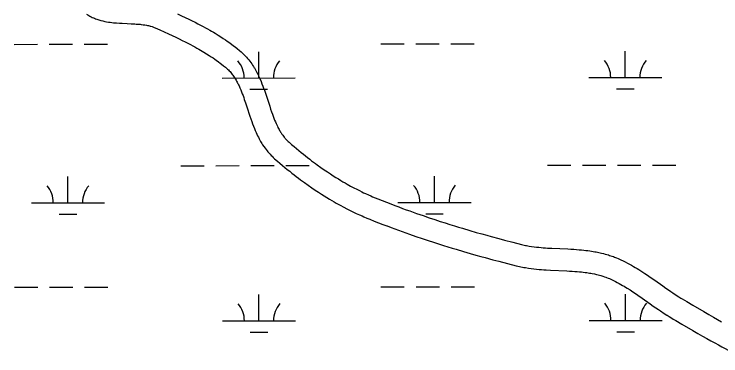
# Model space of a CAD drawing. Extents: x 3297753 to 3335611, y 652252 to 677623.
# Drawn here: x 3318699 to 3319667, y 665967 to 666435 of the extents above; entities that cross this region are included whole.
import ezdxf

# ---------------------------------------------------------------- set-up
doc = ezdxf.new("R2010")
doc.units = 0
doc.layers.add('V-ROAD-CNTR', color=7, linetype='Continuous')
doc.layers.add('V-WETL-SWMP', color=7, linetype='Continuous')

msp = doc.modelspace()

# ---------------------------------------------------------------- linework, layer by layer
at = {"layer": 'V-ROAD-CNTR'}
for points in [[(3318798.34, 666434.97), (3318799.74, 666434.08), (3318801.33, 666433.14), (3318802.91, 666432.27), (3318804.48, 666431.46), (3318806.03, 666430.71), (3318807.57, 666430.02), (3318809.09, 666429.38), (3318810.59, 666428.79), (3318812.07, 666428.25), (3318813.52, 666427.75), (3318814.96, 666427.29), (3318816.38, 666426.86), (3318817.83, 666426.46), (3318820.5, 666425.78), (3318823.15, 666425.19), (3318825.71, 666424.7), (3318828.18, 666424.28), (3318830.57, 666423.93), (3318832.87, 666423.63), (3318835.08, 666423.39), (3318837.22, 666423.18), (3318839.31, 666422.99), (3318843.21, 666422.71), (3318846.89, 666422.5), (3318853.58, 666422.19), (3318859.31, 666421.94), (3318864.2, 666421.69), (3318866.24, 666421.56), (3318868.15, 666421.42), (3318869.92, 666421.28), (3318871.54, 666421.13), (3318872.99, 666420.98), (3318875.79, 666420.64), (3318878.11, 666420.3), (3318880.08, 666419.97), (3318881.76, 666419.64), (3318883.18, 666419.33), (3318884.4, 666419.04), (3318885.44, 666418.77), (3318886.27, 666418.53), (3318887.88, 666418.04), (3318888.98, 666417.67), (3318889.73, 666417.39), (3318890.95, 666416.91), (3318892.21, 666416.37), (3318898.58, 666413.51), (3318904.63, 666410.78), (3318910.27, 666408.19), (3318915.54, 666405.75), (3318920.44, 666403.44), (3318925.01, 666401.24), (3318929.27, 666399.15), (3318933.24, 666397.17), (3318936.93, 666395.28), (3318940.37, 666393.48), (3318943.58, 666391.78), (3318946.56, 666390.15), (3318949.34, 666388.61), (3318951.93, 666387.14), (3318954.35, 666385.75), (3318956.6, 666384.43), (3318958.67, 666383.18), (3318962.6, 666380.77), (3318965.97, 666378.63), (3318968.9, 666376.72), (3318971.43, 666375.02), (3318973.64, 666373.5), (3318975.53, 666372.18), (3318978.88, 666369.76), (3318981.33, 666367.93), (3318983.14, 666366.55), (3318985.88, 666364.41), (3318988.52, 666362.28), (3318989.91, 666361.09), (3318991.19, 666359.93), (3318992.41, 666358.75), (3318993.58, 666357.55), (3318994.69, 666356.33), (3318995.75, 666355.1), (3318996.77, 666353.85), (3318997.76, 666352.58), (3318998.7, 666351.31), (3318999.6, 666350.02), (3319000.47, 666348.72), (3319001.31, 666347.41), (3319002.19, 666345.97)], [(3318922.83, 666435.44), (3318928.25, 666432.92), (3318933.34, 666430.52), (3318938.12, 666428.23), (3318942.59, 666426.03), (3318946.78, 666423.94), (3318950.7, 666421.93), (3318954.37, 666420.02), (3318957.8, 666418.19), (3318961.01, 666416.44), (3318964.01, 666414.78), (3318966.83, 666413.19), (3318969.45, 666411.67), (3318971.91, 666410.23), (3318974.23, 666408.84), (3318978.48, 666406.22), (3318982.21, 666403.85), (3318985.46, 666401.73), (3318988.29, 666399.84), (3318990.75, 666398.15), (3318992.91, 666396.63), (3318996.61, 666393.96), (3318999.39, 666391.89), (3319001.48, 666390.3), (3319004.55, 666387.89), (3319007.66, 666385.38), (3319009.72, 666383.63), (3319011.72, 666381.81), (3319013.62, 666379.97), (3319015.42, 666378.12), (3319017.12, 666376.26), (3319018.73, 666374.4), (3319020.25, 666372.53), (3319021.69, 666370.67), (3319023.06, 666368.81), (3319024.35, 666366.97), (3319025.58, 666365.13), (3319026.75, 666363.3), (3319027.78, 666361.61)], [(3319027.93, 666361.37), (3319028.91, 666359.7), (3319029.91, 666357.92), (3319030.86, 666356.16), (3319031.77, 666354.42), (3319032.63, 666352.7), (3319033.45, 666351), (3319034.26, 666349.29), (3319035.73, 666346.02), (3319037.09, 666342.8), (3319038.35, 666339.67), (3319039.52, 666336.64), (3319040.61, 666333.71), (3319041.62, 666330.87), (3319042.59, 666328.1), (3319044.36, 666322.84), (3319047.55, 666313.09), (3319048.92, 666308.89), (3319050.2, 666305.03), (3319051.42, 666301.47), (3319052.57, 666298.19), (3319053.68, 666295.18), (3319054.74, 666292.42), (3319055.75, 666289.88), (3319056.73, 666287.54), (3319057.66, 666285.4), (3319058.56, 666283.44), (3319059.43, 666281.63), (3319060.26, 666279.98), (3319061.05, 666278.46), (3319061.81, 666277.06), (3319062.53, 666275.78), (3319063.23, 666274.59), (3319063.89, 666273.51), (3319064.49, 666272.55), (3319065.75, 666270.67), (3319066.84, 666269.11), (3319067.82, 666267.8), (3319068.71, 666266.67), (3319069.5, 666265.7), (3319070.16, 666264.93), (3319071.48, 666263.46), (3319072.45, 666262.44), (3319073.16, 666261.73), (3319074.33, 666260.61), (3319075.58, 666259.48), (3319079, 666256.52), (3319082.39, 666253.62), (3319085.69, 666250.84), (3319088.9, 666248.18), (3319092.02, 666245.63), (3319095.06, 666243.18), (3319098.01, 666240.83), (3319100.89, 666238.57), (3319103.68, 666236.41), (3319106.4, 666234.34), (3319109.04, 666232.35), (3319111.61, 666230.45), (3319114.09, 666228.63), (3319118.98, 666225.13), (3319123.57, 666221.92), (3319127.91, 666218.97), (3319132.01, 666216.25), (3319135.87, 666213.75), (3319139.51, 666211.44), (3319142.95, 666209.32), (3319146.18, 666207.36), (3319149.23, 666205.55), (3319152.11, 666203.88), (3319154.81, 666202.34), (3319157.36, 666200.91), (3319159.74, 666199.61), (3319164.29, 666197.17), (3319168.28, 666195.1), (3319171.79, 666193.33), (3319174.88, 666191.81), (3319177.6, 666190.51), (3319179.97, 666189.39), (3319184.21, 666187.46), (3319187.38, 666186.05), (3319189.75, 666185.03), (3319193.37, 666183.5), (3319197.03, 666182.01), (3319203.08, 666179.61), (3319208.96, 666177.3), (3319214.66, 666175.1), (3319220.22, 666172.98)], [(3319002.04, 666346.21), (3319002.89, 666344.76), (3319003.64, 666343.43), (3319004.36, 666342.09), (3319005.06, 666340.75), (3319005.73, 666339.41), (3319006.38, 666338.07), (3319007, 666336.77), (3319008.23, 666334.02), (3319009.37, 666331.34), (3319010.44, 666328.67), (3319011.46, 666326.04), (3319012.42, 666323.44), (3319013.34, 666320.88), (3319014.21, 666318.38), (3319015.89, 666313.38), (3319019.03, 666303.77), (3319020.43, 666299.5), (3319021.77, 666295.45), (3319023.08, 666291.63), (3319024.34, 666288.04), (3319025.58, 666284.66), (3319026.8, 666281.49), (3319027.98, 666278.52), (3319029.14, 666275.74), (3319030.28, 666273.14), (3319031.39, 666270.71), (3319032.48, 666268.44), (3319033.54, 666266.33), (3319034.57, 666264.35), (3319035.57, 666262.51), (3319036.55, 666260.79), (3319037.49, 666259.19), (3319038.4, 666257.69), (3319039.31, 666256.25), (3319040.98, 666253.73), (3319042.56, 666251.49), (3319044, 666249.56), (3319045.3, 666247.9), (3319046.48, 666246.46), (3319047.58, 666245.17), (3319049.45, 666243.08), (3319050.96, 666241.5), (3319052.16, 666240.3), (3319053.93, 666238.61), (3319055.72, 666237), (3319059.43, 666233.78), (3319062.99, 666230.74), (3319066.45, 666227.83), (3319069.82, 666225.03), (3319073.1, 666222.34), (3319076.3, 666219.76), (3319079.42, 666217.28), (3319082.46, 666214.9), (3319085.41, 666212.62), (3319088.29, 666210.42), (3319091.09, 666208.32), (3319093.82, 666206.3), (3319096.49, 666204.34), (3319101.65, 666200.64), (3319106.55, 666197.22), (3319111.18, 666194.07), (3319115.56, 666191.16), (3319119.69, 666188.48), (3319123.6, 666186.01), (3319127.29, 666183.73), (3319130.77, 666181.62), (3319134.05, 666179.68), (3319137.15, 666177.88), (3319140.07, 666176.21), (3319142.82, 666174.67), (3319145.43, 666173.24), (3319150.3, 666170.63), (3319154.62, 666168.39), (3319158.43, 666166.47), (3319161.78, 666164.82), (3319164.73, 666163.41), (3319167.35, 666162.18), (3319171.89, 666160.1), (3319175.35, 666158.57), (3319177.97, 666157.43), (3319181.89, 666155.78), (3319185.83, 666154.18), (3319192.06, 666151.7), (3319198.09, 666149.34), (3319203.93, 666147.09), (3319209.55, 666144.95)], [(3319220.16, 666173.01), (3319225.55, 666170.98), (3319230.74, 666169.06), (3319235.77, 666167.22), (3319240.63, 666165.46), (3319250.1, 666162.1), (3319258.98, 666159.02), (3319267.31, 666156.19), (3319275.12, 666153.59), (3319282.46, 666151.19), (3319289.34, 666148.98), (3319295.81, 666146.94), (3319301.87, 666145.06), (3319307.56, 666143.31), (3319312.89, 666141.7), (3319322.93, 666138.72), (3319331.72, 666136.17), (3319339.42, 666133.97), (3319346.17, 666132.08), (3319352.08, 666130.46), (3319362.46, 666127.64), (3319370.24, 666125.58), (3319381.97, 666122.54), (3319393.68, 666119.57), (3319395.5, 666119.13), (3319397.26, 666118.73), (3319399, 666118.36), (3319400.74, 666118.01), (3319402.46, 666117.69), (3319404.12, 666117.4), (3319407.56, 666116.86), (3319410.88, 666116.4), (3319414.13, 666116), (3319417.32, 666115.66), (3319420.44, 666115.37), (3319423.49, 666115.11), (3319426.47, 666114.89), (3319429.36, 666114.71), (3319435.07, 666114.38), (3319457.04, 666113.38), (3319461.26, 666113.16), (3319465.23, 666112.92), (3319468.97, 666112.66), (3319472.49, 666112.39), (3319475.8, 666112.09), (3319478.91, 666111.78), (3319481.84, 666111.46), (3319484.59, 666111.12), (3319487.17, 666110.77), (3319489.6, 666110.41), (3319491.88, 666110.04), (3319494.01, 666109.68), (3319496.06, 666109.3), (3319499.78, 666108.55), (3319503.08, 666107.81), (3319505.96, 666107.1), (3319508.49, 666106.43), (3319510.7, 666105.8), (3319512.63, 666105.22), (3319514.36, 666104.67), (3319517.26, 666103.7), (3319519.48, 666102.9), (3319521.17, 666102.26), (3319523.62, 666101.28), (3319526.08, 666100.23), (3319529.5, 666098.7), (3319532.76, 666097.15), (3319535.87, 666095.6), (3319538.84, 666094.07), (3319541.68, 666092.54), (3319544.4, 666091.03), (3319547.01, 666089.54), (3319549.5, 666088.07), (3319551.9, 666086.63), (3319554.22, 666085.21), (3319558.58, 666082.45), (3319562.63, 666079.8), (3319566.38, 666077.3), (3319569.88, 666074.92), (3319576.28, 666070.47), (3319587.31, 666062.69), (3319591.4, 666059.8), (3319594.97, 666057.31), (3319598.07, 666055.17), (3319600.77, 666053.33), (3319605.55, 666050.13), (3319609.2, 666047.77)], [(3319209.61, 666144.92), (3319215.06, 666142.88), (3319220.37, 666140.91), (3319225.52, 666139.03), (3319230.52, 666137.22), (3319240.17, 666133.79), (3319249.24, 666130.65), (3319257.75, 666127.76), (3319265.73, 666125.1), (3319273.22, 666122.65), (3319280.24, 666120.4), (3319286.84, 666118.32), (3319293.02, 666116.39), (3319298.82, 666114.61), (3319304.28, 666112.96), (3319314.48, 666109.93), (3319323.43, 666107.34), (3319331.27, 666105.1), (3319338.14, 666103.18), (3319344.17, 666101.52), (3319354.69, 666098.67), (3319362.63, 666096.56), (3319374.52, 666093.48), (3319386.47, 666090.45), (3319388.64, 666089.92), (3319390.82, 666089.43), (3319392.95, 666088.98), (3319395.05, 666088.56), (3319397.12, 666088.17), (3319399.19, 666087.81), (3319403.14, 666087.18), (3319407, 666086.65), (3319410.73, 666086.19), (3319414.33, 666085.81), (3319417.8, 666085.48), (3319421.15, 666085.2), (3319424.39, 666084.97), (3319427.54, 666084.76), (3319433.54, 666084.42), (3319455.56, 666083.42), (3319459.57, 666083.21), (3319463.3, 666082.98), (3319466.77, 666082.74), (3319469.99, 666082.49), (3319472.98, 666082.23), (3319475.76, 666081.95), (3319478.34, 666081.66), (3319480.74, 666081.37), (3319482.96, 666081.06), (3319485.04, 666080.76), (3319486.96, 666080.45), (3319488.76, 666080.14), (3319490.39, 666079.84), (3319493.54, 666079.21), (3319496.21, 666078.61), (3319498.53, 666078.04), (3319500.53, 666077.5), (3319502.27, 666077.01), (3319503.79, 666076.55), (3319505.06, 666076.15), (3319507.39, 666075.37), (3319509.07, 666074.76), (3319510.29, 666074.3), (3319512.19, 666073.54), (3319514.06, 666072.75), (3319516.91, 666071.46), (3319519.66, 666070.16), (3319522.3, 666068.85), (3319524.85, 666067.53), (3319527.3, 666066.21), (3319529.67, 666064.89), (3319531.96, 666063.58), (3319534.17, 666062.29), (3319536.3, 666061), (3319538.34, 666059.75), (3319542.37, 666057.21), (3319546.1, 666054.77), (3319549.6, 666052.43), (3319552.87, 666050.2), (3319559.08, 666045.89), (3319570.02, 666038.17), (3319574.17, 666035.24), (3319577.85, 666032.67), (3319581.1, 666030.43), (3319583.99, 666028.46), (3319589.05, 666025.08), (3319592.86, 666022.61)], [(3319609.05, 666047.86), (3319611.81, 666046.12), (3319613.8, 666044.88), (3319616.85, 666043.04), (3319619.95, 666041.22), (3319628.14, 666036.5), (3319643.48, 666027.63), (3319650.15, 666023.78), (3319656.4, 666020.2), (3319662.25, 666016.88), (3319667.73, 666013.79)], [(3319593.01, 666022.51), (3319595.88, 666020.7), (3319598.14, 666019.3), (3319601.51, 666017.25), (3319604.89, 666015.28), (3319613.13, 666010.53), (3319628.47, 666001.65), (3319635.2, 665997.77), (3319641.52, 665994.15), (3319647.47, 665990.77), (3319653.07, 665987.61), (3319658.34, 665984.68), (3319663.3, 665981.95), (3319667.97, 665979.41), (3319672.37, 665977.05), (3319676.51, 665974.86), (3319680.42, 665972.82), (3319684.09, 665970.93), (3319687.55, 665969.18), (3319690.83, 665967.54), (3319696.97, 665964.54)]]:
    msp.add_lwpolyline(points, dxfattribs=at)
at = {"layer": 'V-WETL-SWMP'}
for p, q in [((3318699.05, 666393.72), (3318731.05, 666393.76)), ((3318747.05, 666393.77), (3318779.05, 666393.81)), ((3318795.05, 666393.82), (3318827.05, 666393.85)), ((3319200.96, 666394.23), (3319232.96, 666394.27)), ((3319248.96, 666394.28), (3319280.96, 666394.32)), ((3319296.96, 666394.33), (3319328.96, 666394.36)), ((3319535.85, 666348.15), (3319535.81, 666384.15)), ((3319033.94, 666347.63), (3319033.9, 666383.63)), ((3318983.94, 666347.58), (3319083.94, 666347.69)), ((3319485.85, 666348.09), (3319585.85, 666348.2)), ((3319021.96, 666332.19), (3319045.96, 666332.22)), ((3319523.86, 666332.7), (3319547.86, 666332.73)), ((3318927.22, 666227.45), (3318959.22, 666227.49)), ((3318975.22, 666227.5), (3319007.22, 666227.54)), ((3319023.22, 666227.55), (3319055.22, 666227.59)), ((3319071.22, 666227.6), (3319103.22, 666227.63)), ((3319429.13, 666227.97), (3319461.13, 666228)), ((3319477.13, 666228.01), (3319509.13, 666228.05)), ((3319525.13, 666228.06), (3319557.13, 666228.1)), ((3319573.13, 666228.11), (3319605.13, 666228.14)), ((3318772.68, 666176.56), (3318772.64, 666212.56)), ((3319274.59, 666177.07), (3319274.55, 666213.07)), ((3318722.68, 666176.5), (3318822.68, 666176.61)), ((3319224.59, 666177.02), (3319324.59, 666177.12)), ((3319262.6, 666161.62), (3319286.6, 666161.65)), ((3318760.69, 666161.11), (3318784.69, 666161.14)), ((3318699.39, 666061.05), (3318731.39, 666061.08)), ((3318747.39, 666061.1), (3318779.39, 666061.13)), ((3318795.39, 666061.15), (3318827.39, 666061.18)), ((3319201.29, 666061.56), (3319233.29, 666061.59)), ((3319249.29, 666061.61), (3319281.29, 666061.64)), ((3319297.29, 666061.66), (3319329.29, 666061.69)), ((3319034.28, 666014.96), (3319034.24, 666050.96)), ((3319536.19, 666015.47), (3319536.15, 666051.47)), ((3318984.28, 666014.91), (3319084.28, 666015.01)), ((3319486.19, 666015.42), (3319586.19, 666015.52)), ((3319022.29, 665999.52), (3319046.29, 665999.54)), ((3319524.2, 666000.03), (3319548.2, 666000.05))]:
    msp.add_line(p, q, dxfattribs=at)
for centre, start, end in [((3318978.7, 666348.05), 359.28648, 40.83014), ((3319089.18, 666348.17), 139.28648, 180.83014), ((3319480.6, 666348.56), 359.28648, 40.83014), ((3319591.09, 666348.68), 139.28648, 180.83014), ((3319219.34, 666177.48), 359.28648, 40.83014), ((3319329.83, 666177.6), 139.28648, 180.83014), ((3318717.43, 666176.97), 359.28648, 40.83014), ((3318827.92, 666177.09), 139.28648, 180.83014), ((3318979.03, 666015.38), 359.28648, 40.83014), ((3319089.52, 666015.49), 139.28648, 180.83014), ((3319480.94, 666015.89), 359.28648, 40.83014), ((3319591.43, 666016), 139.28648, 180.83014)]:
    msp.add_arc(centre, 35.25, start, end, dxfattribs=at)

doc.saveas('drawing.dxf')
